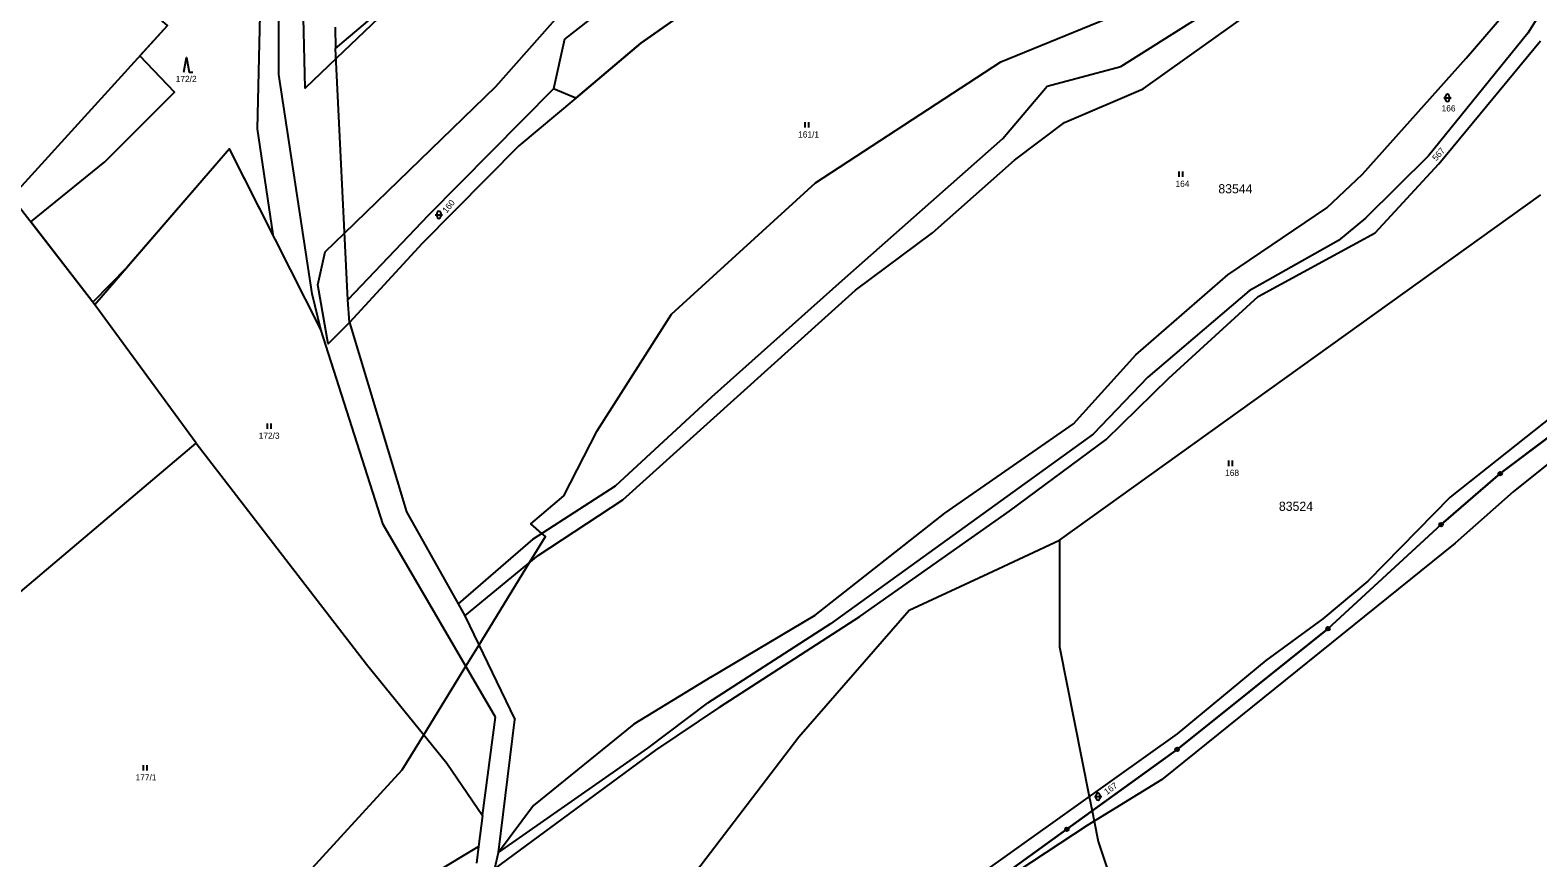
# Model space of a CAD drawing. Extents: x -547623 to -538651, y -1096714 to -1086522.
# Drawn here: x -545260.8 to -544850.3, y -1095468.9 to -1095243.7 of the extents above; entities that cross this region are included whole.
import ezdxf

# ---------------------------------------------------------------- set-up
doc = ezdxf.new("R2010")
doc.units = 0
for name, color, linetype in [('Vrstva 1', 7, 'Continuous'), ('Vrstva 25', 7, 'Continuous'), ('Vrstva 41', 7, 'Continuous'), ('Vrstva 52', 7, 'Continuous'), ('Vrstva 53', 7, 'Continuous'), ('Vrstva 83', 7, 'Continuous'), ('Vrstva 86', 7, 'Continuous')]:
    doc.layers.add(name, color=color, linetype=linetype)

msp = doc.modelspace()

# ---------------------------------------------------------------- linework, layer by layer
at = {"layer": 'Vrstva 1'}
for points in [[(-544822.01, -1095195.1), (-544853.04, -1095244.46)], [(-545177.67, -1095248.63), (-545129.56, -1095207.9)], [(-545070.18, -1095210.85), (-545115.31, -1095246.15)], [(-545094.51, -1095247.17), (-545048.73, -1095215.04)], [(-545193.17, -1095255.78), (-545193.22, -1095220.07)], [(-544963.86, -1095253.54), (-544928.49, -1095231.26)], [(-544957.72, -1095259.61), (-544921.19, -1095233.54)], [(-544869.81, -1095251.26), (-544856.82, -1095236.24)], [(-545223.48, -1095242.41), (-545265.88, -1095289.09)], [(-545177.83, -1095242.88), (-545177.67, -1095248.63)], [(-545115.31, -1095246.15), (-545118.34, -1095259.62)], [(-545112.27, -1095262.19), (-545094.51, -1095247.17)], [(-544853.04, -1095244.46), (-544880.1, -1095277.91)], [(-544877.25, -1095280.05), (-544849.54, -1095246.59)], [(-545174.33, -1095317.08), (-545177.67, -1095248.63)], [(-544898.03, -1095282.91), (-544869.81, -1095251.26)], [(-545184.05, -1095315.4), (-545193.17, -1095255.78)], [(-544983.87, -1095258.92), (-544963.86, -1095253.54)], [(-545118.34, -1095259.62), (-545152.45, -1095294.15)], [(-545112.27, -1095262.19), (-545118.34, -1095259.62)], [(-544995.96, -1095273.13), (-544983.87, -1095258.92)], [(-544979.18, -1095268.78), (-544957.72, -1095259.61)], [(-545112.27, -1095262.19), (-545127.77, -1095275.13)], [(-544992.82, -1095279.09), (-544979.18, -1095268.78)], [(-545206.52, -1095275.95), (-545243.21, -1095318.41)], [(-545181.69, -1095325.17), (-545206.52, -1095275.95)], [(-545127.77, -1095275.13), (-545154.13, -1095301.7)], [(-545039.75, -1095311.83), (-544995.96, -1095273.13)], [(-545015.09, -1095298.85), (-544992.82, -1095279.09)], [(-544880.1, -1095277.91), (-544897.23, -1095294.84)], [(-544894.62, -1095298.86), (-544877.25, -1095280.05)], [(-544907.76, -1095292), (-544898.03, -1095282.91)], [(-545243.21, -1095318.41), (-545265.88, -1095289.09)], [(-544934.74, -1095310.23), (-544907.76, -1095292)], [(-545152.45, -1095294.15), (-545174.33, -1095317.08)], [(-544897.23, -1095294.84), (-544904.6, -1095300.89)], [(-545036.08, -1095314.46), (-545015.09, -1095298.85)], [(-544904.6, -1095300.89), (-544928.88, -1095314.6)], [(-544926.45, -1095316.13), (-544894.62, -1095298.86)], [(-545154.13, -1095301.7), (-545173.84, -1095323.28)], [(-545075.22, -1095343.48), (-545039.75, -1095311.83)], [(-544959.74, -1095332.05), (-544934.74, -1095310.23)], [(-545181.69, -1095325.17), (-545184.05, -1095315.4)], [(-545173.84, -1095323.28), (-545174.33, -1095317.08)], [(-545099.46, -1095371.55), (-545036.08, -1095314.46)], [(-544928.88, -1095314.6), (-544956.45, -1095338.1)], [(-544950.8, -1095338.42), (-544926.45, -1095316.13)], [(-545215.61, -1095356.07), (-545243.21, -1095318.41)], [(-545164.69, -1095378.26), (-545181.69, -1095325.17)], [(-545173.84, -1095323.28), (-545158.37, -1095374.74)], [(-544976.74, -1095350.85), (-544959.74, -1095332.05)], [(-544956.45, -1095338.1), (-544971.37, -1095353.59)], [(-544815.44, -1095336.07), (-544857.02, -1095369.32)], [(-544967.84, -1095355.13), (-544950.8, -1095338.42)], [(-545101.41, -1095367.66), (-545075.22, -1095343.48)], [(-544846.13, -1095348.51), (-544874.14, -1095370.76)], [(-544971.37, -1095353.59), (-545042.94, -1095405.26)], [(-545011.8, -1095375.11), (-544976.74, -1095350.85)], [(-545268.22, -1095400.52), (-545215.61, -1095356.07)], [(-545215.61, -1095356.07), (-545169.27, -1095416.23)], [(-544994.11, -1095374.47), (-544967.84, -1095355.13)], [(-545123.93, -1095382.25), (-545101.41, -1095367.66)], [(-544874.14, -1095370.76), (-544896.59, -1095393.64)], [(-544857.02, -1095369.32), (-544872.75, -1095383.33)], [(-545158.37, -1095374.74), (-545144.26, -1095399.82)], [(-545122.55, -1095386.7), (-545099.46, -1095371.55)], [(-545034.88, -1095403.25), (-544994.11, -1095374.47)], [(-545134.09, -1095430.62), (-545164.69, -1095378.26)], [(-545047.11, -1095402.88), (-545011.8, -1095375.11)], [(-545123.93, -1095382.25), (-545144.26, -1095399.82)], [(-545142.44, -1095403.05), (-545122.55, -1095386.7)], [(-544872.75, -1095383.33), (-544952.72, -1095447.69)], [(-544896.59, -1095393.64), (-544908.8, -1095403.9)], [(-545144.26, -1095399.82), (-545142.44, -1095403.05)], [(-545142.44, -1095403.05), (-545128.82, -1095431.31)], [(-545075.45, -1095419.8), (-545047.11, -1095402.88)], [(-545073.1, -1095427.97), (-545034.88, -1095403.25)], [(-545042.94, -1095405.26), (-545076.43, -1095426.89)], [(-544908.8, -1095403.9), (-544924.35, -1095415.25)], [(-544924.35, -1095415.25), (-544948.54, -1095435.21)], [(-545169.27, -1095416.23), (-545147.37, -1095443.21)], [(-545075.45, -1095419.8), (-545096.41, -1095432.53)], [(-545092.66, -1095439.06), (-545076.43, -1095426.89)], [(-545073.1, -1095427.97), (-545090.6, -1095439.66)], [(-545137.66, -1095457.42), (-545134.09, -1095430.62)], [(-545133.35, -1095467.49), (-545128.82, -1095431.31)], [(-545096.41, -1095432.53), (-545123.75, -1095454.71)], [(-544948.54, -1095435.21), (-544965.53, -1095447.37)], [(-545090.6, -1095439.66), (-545134.3, -1095471.82)], [(-545133.35, -1095467.49), (-545092.66, -1095439.06)], [(-545147.37, -1095443.21), (-545137.66, -1095457.42)], [(-544965.53, -1095447.37), (-545016.81, -1095483.91)], [(-544952.72, -1095447.69), (-544972.98, -1095460.11)], [(-545123.75, -1095454.71), (-545133.35, -1095467.49)], [(-545137.66, -1095457.42), (-545138.74, -1095465.89)], [(-544972.98, -1095460.11), (-545018.2, -1095489.87)], [(-545162.94, -1095480.34), (-545138.74, -1095465.89)], [(-545138.74, -1095465.89), (-545139.32, -1095470.41)], [(-545134.3, -1095471.82), (-545133.35, -1095467.49)]]:
    msp.add_lwpolyline(points, dxfattribs=at)
at = {"layer": 'Vrstva 25'}
for p, q in [((-544875.9, -1095262.1), (-544873.9, -1095262.1)), ((-544875.4, -1095262.6), (-544875.4, -1095261.6)), ((-544874.4, -1095261.6), (-544874.4, -1095262.6)), ((-545049.8, -1095270.2), (-545049.8, -1095268.7)), ((-545048.8, -1095270.2), (-545048.8, -1095268.7)), ((-544947.91, -1095283.62), (-544947.91, -1095282.12)), ((-544946.91, -1095283.62), (-544946.91, -1095282.12)), ((-545150.55, -1095293.92), (-545148.55, -1095293.92)), ((-545150.05, -1095294.42), (-545150.05, -1095293.42)), ((-545149.05, -1095293.42), (-545149.05, -1095294.42)), ((-545196.2, -1095352.2), (-545196.2, -1095350.7)), ((-545195.2, -1095352.2), (-545195.2, -1095350.7)), ((-544934.4, -1095362.3), (-544934.4, -1095360.8)), ((-544933.4, -1095362.3), (-544933.4, -1095360.8)), ((-545230, -1095445.2), (-545230, -1095443.7)), ((-545229, -1095445.2), (-545229, -1095443.7)), ((-544971.05, -1095452.28), (-544969.05, -1095452.28)), ((-544970.55, -1095452.78), (-544970.55, -1095451.78)), ((-544969.55, -1095451.78), (-544969.55, -1095452.78))]:
    msp.add_line(p, q, dxfattribs=at)
msp.add_lwpolyline([(-545219, -1095255.1), (-545218.3, -1095251.1), (-545217.5, -1095255.1), (-545216.5, -1095255.1)], dxfattribs=at)
for centre, start, end in [((-544874.9, -1095261.6), 0, 180), ((-544874.9, -1095262.6), 180, 0), ((-545149.55, -1095293.42), 0, 180), ((-545149.55, -1095294.42), 180, 0), ((-544970.05, -1095451.78), 0, 180), ((-544970.05, -1095452.78), 180, 0)]:
    msp.add_arc(centre, 0.5, start, end, dxfattribs=at)
at = {"layer": 'Vrstva 41'}
for p, q in [((-544823.2, -1095336.2), (-544860.54, -1095364.38)), ((-544823.2, -1095336.2), (-544860.54, -1095364.38)), ((-544876.64, -1095378.23), (-544907.43, -1095406.6)), ((-544876.64, -1095378.23), (-544907.43, -1095406.6)), ((-544907.43, -1095406.6), (-544948.53, -1095439.43)), ((-544907.43, -1095406.6), (-544948.53, -1095439.43)), ((-544948.53, -1095439.43), (-544978.54, -1095461.16)), ((-544948.53, -1095439.43), (-544978.54, -1095461.16))]:
    msp.add_line(p, q, dxfattribs=at)
for points in [[(-544860.54, -1095364.38), (-544876.64, -1095378.23)], [(-544860.54, -1095364.38), (-544876.64, -1095378.23)], [(-544978.54, -1095461.16), (-544997.26, -1095474.71)], [(-544978.54, -1095461.16), (-544997.26, -1095474.71)]]:
    msp.add_lwpolyline(points, dxfattribs=at)
at = {"layer": 'Vrstva 52'}
for points in [[(-544692.75, -1095000.75), (-544701.84, -1095006.42), (-544710, -1095011.5), (-544717.73, -1095014.33), (-544731.54, -1095019.38), (-544751, -1095026.5), (-544793.5, -1095054), (-544849.5, -1095099), (-544929, -1095148), (-544932.68, -1095153.81), (-544968.82, -1095172.41), (-545016.93, -1095188.29), (-545028.17, -1095193.18), (-545048.73, -1095215.04), (-545094.51, -1095247.17), (-545112.27, -1095262.19), (-545127.77, -1095275.13), (-545154.13, -1095301.7), (-545173.84, -1095323.28)], [(-545086.24, -1095320.94), (-545046.95, -1095285.22), (-544996.55, -1095252.28), (-544914.87, -1095218.91), (-544908.88, -1095216.46), (-544895.5, -1095211), (-544822.5, -1095179.5), (-544807.72, -1095168.97), (-544782.5, -1095151), (-544780.4, -1095149.03), (-544766.98, -1095136.42), (-544766.59, -1095136.05), (-544765.68, -1095135.2), (-544744.77, -1095115.55)], [(-545173.84, -1095323.28), (-545179.65, -1095329.04), (-545182.5, -1095313), (-545180.5, -1095304), (-545175.22, -1095298.89), (-545134, -1095259), (-545084, -1095202.5)], [(-545234.4, -1095308.21), (-545243.76, -1095317.69), (-545260.65, -1095295.85), (-545240.5, -1095279.5), (-545221.5, -1095260.5), (-545230.96, -1095250.65), (-545223.48, -1095242.41), (-545226.62, -1095239.69), (-545197.5, -1095204.5), (-545199, -1095270.5)], [(-545150.7, -1095225.8), (-545177.53, -1095251.42), (-545186, -1095259.5), (-545186.5, -1095236.5)], [(-545199, -1095270.5), (-545194.76, -1095299.26), (-545206.52, -1095275.95), (-545234.4, -1095308.21)], [(-544980.5, -1095382.5), (-544849.5, -1095288.5)], [(-545266.34, -1095515.96), (-545242, -1095510), (-545218, -1095497.5), (-545187, -1095475), (-545159.5, -1095445), (-545153.65, -1095435.47), (-545142.17, -1095416.79), (-545138.61, -1095410.99), (-545124.86, -1095388.6), (-545120.5, -1095381.5), (-545121.47, -1095380.65), (-545124.5, -1095378), (-545115.53, -1095370.39), (-545106.48, -1095352.69), (-545086.24, -1095320.94)], [(-544971.65, -1095456.17), (-544948.53, -1095439.43), (-544907.43, -1095406.6), (-544876.64, -1095378.23), (-544860.54, -1095364.38), (-544846.67, -1095353.91)], [(-544846.67, -1095353.91), (-544860.54, -1095364.38), (-544876.64, -1095378.23), (-544907.43, -1095406.6), (-544948.53, -1095439.43)], [(-545087, -1095482.5), (-545051.5, -1095436), (-545021.5, -1095401.5), (-545000, -1095391.53), (-544980.5, -1095382.5)], [(-544980.5, -1095382.5), (-544980.5, -1095411.5), (-544972.42, -1095452.28), (-544971.65, -1095456.17)], [(-544948.53, -1095439.43), (-544971.65, -1095456.17)], [(-545275.85, -1095631.86), (-545233.51, -1095615.3), (-545195.37, -1095597.49), (-545170.69, -1095594.36), (-545144.37, -1095586.06), (-545127.49, -1095573.88), (-545084.9, -1095548.35), (-545048.18, -1095521.58), (-545018.2, -1095489.87), (-544997.26, -1095474.71), (-544978.54, -1095461.16), (-544971.65, -1095456.17)], [(-544971.65, -1095456.17), (-544978.54, -1095461.16), (-544997.26, -1095474.71), (-545018.2, -1095489.87), (-545048.18, -1095521.58), (-545084.9, -1095548.35), (-545127.49, -1095573.88)], [(-544971.65, -1095456.17), (-544971.1, -1095458.96), (-544970, -1095464.5), (-544965, -1095479.5), (-544925.5, -1095542.5), (-544921.5, -1095560), (-544924.5, -1095586.5), (-544943.5, -1095626), (-544967, -1095657.5), (-545000, -1095681.31), (-545011.45, -1095689.57), (-545015.5, -1095692.5), (-545044.5, -1095738.5), (-545055.5, -1095765.5), (-545057.5, -1095788), (-545050, -1095810.5), (-545026.5, -1095842), (-545017.42, -1095846.87), (-545013.4, -1095849.03), (-545000, -1095856.23), (-544999.5, -1095856.5), (-544947, -1095869), (-544904.5, -1095884)]]:
    msp.add_lwpolyline(points, dxfattribs=at)
at = {"layer": 'Vrstva 83'}
for centre, radius in [((-544860.54, -1095364.38), 0.5), ((-544860.54, -1095364.38), 0.1), ((-544876.64, -1095378.23), 0.5), ((-544876.64, -1095378.23), 0.1), ((-544907.43, -1095406.6), 0.5), ((-544907.43, -1095406.6), 0.1), ((-544948.53, -1095439.43), 0.5), ((-544948.53, -1095439.43), 0.1), ((-544978.54, -1095461.16), 0.5), ((-544978.54, -1095461.16), 0.1)]:
    msp.add_circle(centre, radius, dxfattribs=at)

# ---------------------------------------------------------------- texts
at = {"layer": 'Vrstva 53'}
for s, p in [('83544', (-544937.28, -1095288.09)), ('83524', (-544920.79, -1095374.51))]:
    msp.add_text(s, height=2.5, dxfattribs=at).set_placement(p)
at = {"layer": 'Vrstva 86'}
for s, p in [('172/2', (-545221.21, -1095257.8)), ('166', (-544876.48, -1095265.8)), ('161/1', (-545051.71, -1095272.9)), ('164', (-544948.95, -1095286.32)), ('172/3', (-545198.61, -1095354.9)), ('168', (-544935.44, -1095365)), ('177/1', (-545232.14, -1095447.9))]:
    msp.add_text(s, height=1.7, dxfattribs=at).set_placement(p)
for s, rotation, p in [('567', 48.7605, (-544877.94, -1095279.42)), ('160', 51.0256, (-545147.44, -1095293.63)), ('167', 35.748, (-544967.64, -1095451.89))]:
    msp.add_text(s, height=1.7, rotation=rotation, dxfattribs=at).set_placement(p)

doc.saveas('drawing.dxf')
